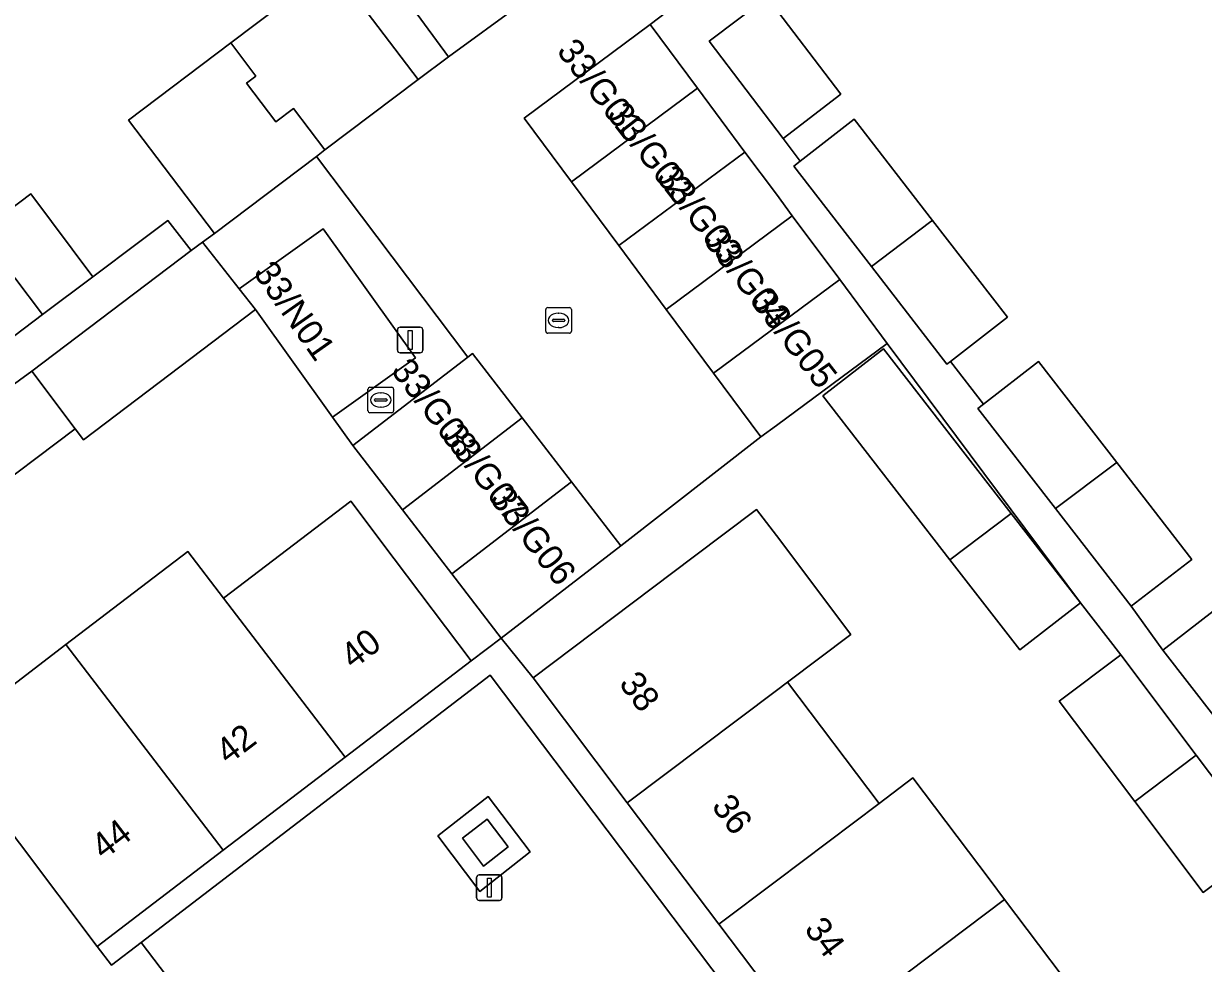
# Model space of a CAD drawing. Extents: x 160030 to 160839, y 385325 to 386450.
# Drawn here: x 160470.59 to 160516.69, y 385757.1 to 385793.85 of the extents above; entities that cross this region are included whole.
import ezdxf

# ---------------------------------------------------------------- set-up
doc = ezdxf.new("R2010")
doc.units = 0
for name, color, linetype in [('IMGEO_Erf', 7, 'Continuous'), ('IMGEO_Groenvoorziening', 7, 'Continuous'), ('IMGEO_Haag', 7, 'Continuous'), ('IMGEO_Kolk', 7, 'Continuous'), ('IMGEO_Lichtmast', 7, 'Continuous'), ('IMGEO_Muur', 7, 'Continuous'), ('IMGEO_Pand', 7, 'Continuous'), ('IMGEO_Pand_nummerreeks', 7, 'Continuous'), ('IMGEO_Rijbaan_lokaal_open', 7, 'Continuous'), ('IMGEO_Voetpad_open', 7, 'Continuous')]:
    doc.layers.add(name, color=color, linetype=linetype)

msp = doc.modelspace()

# ---------------------------------------------------------------- linework, layer by layer
at = {"layer": 'IMGEO_Erf'}
for points in [[(160468.603, 385785.493), (160470.862, 385787.192), (160473.297, 385783.955), (160475.124, 385785.329), (160476.218, 385786.152), (160477.138, 385784.981), (160477.57, 385785.309), (160478.044, 385785.644), (160474.69, 385790.075), (160478.681, 385793.096), (160482.649, 385796.098), (160486.002, 385791.667), (160487.19, 385792.547), (160483.901, 385797.037), (160486.719, 385799.102), (160489.929, 385801.455), (160490.826, 385800.268), (160493.729, 385802.359), (160496.074, 385799.103), (160508.743, 385808.52)], [(160499.635, 385794.882), (160502.525, 385791.089), (160500.268, 385789.357), (160500.937, 385788.476), (160503.047, 385790.108), (160506.103, 385786.157), (160509.032, 385782.369), (160506.801, 385780.643), (160508.094, 385778.972), (160510.244, 385780.635), (160513.3, 385776.683), (160516.229, 385772.896), (160513.863, 385771.066), (160515.108, 385769.357), (160517.474, 385771.187)], [(160519.089, 385761.69), (160516.678, 385759.877), (160514.003, 385763.434), (160511.053, 385767.357), (160513.464, 385769.17), (160511.883, 385771.204), (160504.325, 385781.345), (160500, 385778.136), (160499.395, 385777.687), (160493.925, 385773.425), (160489.247, 385769.824), (160490.491, 385768.265), (160496.752, 385772.986), (160499.229, 385774.854), (160500, 385773.832), (160502.915, 385769.966), (160500.437, 385768.098), (160504.012, 385763.356), (160505.339, 385764.356), (160508.349, 385760.363), (160508.921, 385759.603), (160512.502, 385754.856), (160516.163, 385750), (160521.55, 385753.862)]]:
    msp.add_lwpolyline(points, dxfattribs=at)
for points in [[(160483.455, 385777.348), (160482.656, 385778.46), (160479.645, 385782.667), (160472.929, 385777.574), (160472.594, 385778.011), (160468.825, 385775.17), (160467.445, 385777.001), (160466.738, 385776.449), (160468.109, 385774.63), (160463.414, 385771.091), (160467.371, 385765.845), (160472.236, 385769.572), (160477.003, 385773.215), (160478.4, 385771.387), (160483.367, 385775.183), (160485.07, 385772.924), (160488.079, 385768.931), (160489.247, 385769.824), (160487.316, 385772.332), (160485.386, 385774.84)], [(160511.883, 385771.204), (160509.509, 385769.367), (160506.785, 385772.885), (160501.819, 385779.3), (160504.193, 385781.138), (160509.182, 385774.693)], [(160488.816, 385768.376), (160500, 385753.542), (160502.67, 385750), (160507.583, 385743.483), (160508.598, 385744.248), (160504.914, 385749.135), (160504.262, 385750), (160501.334, 385753.883), (160500, 385755.653), (160497.754, 385758.631), (160494.175, 385763.378), (160490.491, 385768.265), (160489.247, 385769.824), (160488.079, 385768.931), (160483.153, 385765.167), (160478.386, 385761.524), (160473.462, 385757.762), (160474.015, 385757.029), (160475.179, 385757.921)]]:
    msp.add_lwpolyline(points, close=True, dxfattribs=at)
at = {"layer": 'IMGEO_Groenvoorziening'}
for points in [[(160488.409, 385759.92), (160490.379, 385761.459), (160488.741, 385763.631), (160486.772, 385762.092)], [(160488.557, 385760.908), (160489.518, 385761.659), (160488.699, 385762.745), (160487.738, 385761.994)], [(160489.518, 385761.659), (160488.557, 385760.908), (160487.738, 385761.994), (160488.699, 385762.745)]]:
    msp.add_lwpolyline(points, close=True, dxfattribs=at)
at = {"layer": 'IMGEO_Haag'}
msp.add_lwpolyline([(160488.557, 385760.908), (160489.518, 385761.659), (160488.699, 385762.745), (160487.738, 385761.994)], close=True, dxfattribs=at)
at = {"layer": 'IMGEO_Kolk'}
for p, q in [((160490.989, 385781.818), (160490.989, 385782.67)), ((160491.064, 385782.744), (160491.916, 385782.744)), ((160491.477, 385782.524), (160491.502, 385782.524)), ((160491.99, 385782.67), (160491.99, 385781.818)), ((160491.248, 385782.238), (160491.248, 385782.25)), ((160491.686, 385782.201), (160491.288, 385782.201)), ((160491.291, 385782.287), (160491.689, 385782.287)), ((160491.732, 385782.25), (160491.732, 385782.238)), ((160491.916, 385781.744), (160491.064, 385781.744)), ((160491.5, 385781.964), (160491.475, 385781.964)), ((160484.043, 385778.707), (160484.043, 385779.559)), ((160484.118, 385779.633), (160484.97, 385779.633)), ((160484.531, 385779.413), (160484.556, 385779.413)), ((160485.044, 385779.559), (160485.044, 385778.707)), ((160484.302, 385779.127), (160484.302, 385779.139)), ((160484.74, 385779.09), (160484.342, 385779.09)), ((160484.345, 385779.176), (160484.743, 385779.176)), ((160484.554, 385778.853), (160484.529, 385778.853)), ((160484.786, 385779.139), (160484.786, 385779.127)), ((160484.97, 385778.633), (160484.118, 385778.633))]:
    msp.add_line(p, q, dxfattribs=at)
for points in [[(160490.989, 385781.818), (160490.989, 385782.67)], [(160491.064, 385782.744), (160491.916, 385782.744)], [(160491.99, 385782.67), (160491.99, 385781.818)], [(160491.916, 385781.744), (160491.064, 385781.744)], [(160484.043, 385778.707), (160484.043, 385779.559)], [(160484.118, 385779.633), (160484.97, 385779.633)], [(160485.044, 385779.559), (160485.044, 385778.707)], [(160484.97, 385778.633), (160484.118, 385778.633)]]:
    msp.add_lwpolyline(points, dxfattribs=at)
for centre, radius, start, end in [((160491.066, 385782.668), 0.0765, 91.552, 178.448), ((160491.066, 385782.668), 0.0765, 91.552, 178.448), ((160491.914, 385782.668), 0.0765, 1.552, 88.448), ((160491.914, 385782.668), 0.0765, 1.552, 88.448), ((160491.288, 385782.247), 0.0403, 85.8775, 175.7526), ((160491.285, 385782.237), 0.0366, 178.938, 274.7102), ((160491.689, 385782.244), 0.043, 264.8664, 352.4533), ((160491.693, 385782.249), 0.0386, 1.7309, 96.639), ((160491.066, 385781.82), 0.0765, 181.552, 268.448), ((160491.066, 385781.82), 0.0765, 181.552, 268.448), ((160491.914, 385781.82), 0.0765, 271.552, 358.448), ((160491.914, 385781.82), 0.0765, 271.552, 358.448), ((160484.12, 385779.557), 0.0765, 91.552, 178.448), ((160484.12, 385779.557), 0.0765, 91.552, 178.448), ((160484.968, 385779.557), 0.0765, 1.552, 88.448), ((160484.968, 385779.557), 0.0765, 1.552, 88.448), ((160484.342, 385779.136), 0.0403, 85.8775, 175.7526), ((160484.339, 385779.126), 0.0366, 178.938, 274.7102), ((160484.743, 385779.133), 0.043, 264.8664, 352.4533), ((160484.747, 385779.138), 0.0386, 1.7309, 96.639), ((160484.12, 385778.709), 0.0765, 181.552, 268.448), ((160484.12, 385778.709), 0.0765, 181.552, 268.448), ((160484.968, 385778.709), 0.0765, 271.552, 358.448), ((160484.968, 385778.709), 0.0765, 271.552, 358.448)]:
    msp.add_arc(centre, radius, start, end, dxfattribs=at)
for centre, major_axis, ratio, start_param, end_param in [((160491.476, 385782.244), (-0.387, 0.002), 0.722429, 4.712389, 7.853982), ((160491.501, 385782.244), (-0.39, 0.002), 0.717154, 1.570796, 4.712389), ((160484.53, 385779.133), (-0.387, 0.002), 0.722429, 4.712389, 7.853982), ((160484.555, 385779.133), (-0.39, 0.002), 0.717154, 1.570796, 4.712389)]:
    msp.add_ellipse(centre, major_axis=major_axis, ratio=ratio, start_param=start_param, end_param=end_param, dxfattribs=at)
at = {"layer": 'IMGEO_Lichtmast'}
for p, q in [((160485.194, 385781.079), (160485.194, 385781.879)), ((160485.194, 385781.879), (160485.194, 385781.079)), ((160485.294, 385781.979), (160486.084, 385781.979)), ((160486.084, 385781.979), (160485.294, 385781.979)), ((160486.184, 385781.879), (160486.184, 385781.079)), ((160486.184, 385781.079), (160486.184, 385781.879)), ((160486.084, 385780.979), (160485.294, 385780.979)), ((160485.294, 385780.979), (160486.084, 385780.979)), ((160488.289, 385759.665), (160488.289, 385760.465)), ((160488.289, 385760.465), (160488.289, 385759.665)), ((160488.389, 385760.565), (160489.179, 385760.565)), ((160489.179, 385760.565), (160488.389, 385760.565)), ((160489.279, 385760.465), (160489.279, 385759.665)), ((160489.279, 385759.665), (160489.279, 385760.465)), ((160489.179, 385759.565), (160488.389, 385759.565)), ((160488.389, 385759.565), (160489.179, 385759.565))]:
    msp.add_line(p, q, dxfattribs=at)
for points in [[(160485.614, 385781.854), (160485.764, 385781.854), (160485.764, 385781.104), (160485.614, 385781.104), (160485.614, 385781.854)], [(160488.709, 385760.44), (160488.859, 385760.44), (160488.859, 385759.69), (160488.709, 385759.69), (160488.709, 385760.44)]]:
    msp.add_lwpolyline(points, dxfattribs=at)
for centre, start, end in [((160485.294, 385781.879), 90, 180), ((160485.294, 385781.879), 90, 180), ((160486.084, 385781.879), 0, 90), ((160486.084, 385781.879), 360, 90), ((160485.294, 385781.079), 180, 270), ((160485.294, 385781.079), 180, 270), ((160486.084, 385781.079), 270, 0), ((160486.084, 385781.079), 270, 0), ((160488.389, 385760.465), 90, 180), ((160488.389, 385760.465), 90, 180), ((160489.179, 385760.465), 0, 90), ((160489.179, 385760.465), 360, 90), ((160488.389, 385759.665), 180, 270), ((160488.389, 385759.665), 180, 270), ((160489.179, 385759.665), 270, 0), ((160489.179, 385759.665), 270, 0)]:
    msp.add_arc(centre, 0.1, start, end, dxfattribs=at)
at = {"layer": 'IMGEO_Muur'}
msp.add_lwpolyline([(160493.925, 385773.425), (160499.395, 385777.687)], dxfattribs=at)
at = {"layer": 'IMGEO_Pand'}
for points in [[(160490.009, 385794.612), (160486.719, 385799.102), (160483.901, 385797.037), (160487.19, 385792.547)], [(160486.002, 385791.667), (160482.649, 385796.098), (160478.681, 385793.096), (160479.661, 385791.799), (160479.298, 385791.524), (160480.438, 385790.015), (160481.13, 385790.537), (160482.358, 385788.909)], [(160499.635, 385794.882), (160497.373, 385793.16), (160500.268, 385789.357), (160502.525, 385791.089)], [(160495.073, 385793.816), (160490.143, 385790.158), (160491.993, 385787.664), (160496.923, 385791.322)], [(160482.358, 385788.909), (160481.13, 385790.537), (160480.438, 385790.015), (160479.298, 385791.524), (160479.661, 385791.799), (160478.681, 385793.096), (160474.69, 385790.075), (160478.044, 385785.644), (160482.029, 385788.66)], [(160496.923, 385791.322), (160491.993, 385787.664), (160493.844, 385785.17), (160498.774, 385788.828)], [(160503.047, 385790.108), (160500.937, 385788.476), (160500.681, 385788.278), (160503.714, 385784.357), (160506.033, 385786.111), (160506.103, 385786.157)], [(160500, 385787.175), (160498.774, 385788.828), (160493.844, 385785.17), (160495.694, 385782.676), (160500.624, 385786.333)], [(160468.603, 385785.493), (160468.772, 385785.27), (160468.439, 385785.019), (160469.623, 385783.448), (160470.237, 385783.911), (160471.324, 385782.471), (160473.297, 385783.955), (160470.862, 385787.192)], [(160500.624, 385786.333), (160495.694, 385782.676), (160497.544, 385780.182), (160502.475, 385783.839)], [(160482.29, 385785.83), (160479.006, 385783.48), (160479.645, 385782.667), (160482.656, 385778.46), (160485.902, 385780.783)], [(160506.103, 385786.157), (160506.033, 385786.111), (160503.714, 385784.357), (160506.666, 385780.539), (160506.801, 385780.643), (160509.032, 385782.369)], [(160468.603, 385785.493), (160466.716, 385784.074), (160469.15, 385780.836), (160471.324, 385782.471), (160470.237, 385783.911), (160469.623, 385783.448), (160468.439, 385785.019), (160468.772, 385785.27)], [(160479.645, 385782.667), (160479.006, 385783.48), (160477.57, 385785.309), (160477.138, 385784.981), (160470.904, 385780.254), (160472.594, 385778.011), (160472.929, 385777.574)], [(160500, 385778.136), (160504.325, 385781.345), (160502.475, 385783.839), (160497.544, 385780.182), (160499.395, 385777.687)], [(160509.182, 385774.693), (160504.193, 385781.138), (160501.819, 385779.3), (160506.785, 385772.885)], [(160488.133, 385780.949), (160487.946, 385780.805), (160483.455, 385777.348), (160485.386, 385774.84), (160490.064, 385778.441)], [(160472.594, 385778.011), (160470.904, 385780.254), (160467.084, 385777.48), (160467.445, 385777.001), (160468.825, 385775.17)], [(160510.244, 385780.635), (160508.094, 385778.972), (160507.878, 385778.805), (160510.911, 385774.884), (160513.218, 385776.629), (160513.3, 385776.683)], [(160490.064, 385778.441), (160485.386, 385774.84), (160487.316, 385772.332), (160491.994, 385775.933)], [(160510.911, 385774.884), (160513.863, 385771.066), (160516.229, 385772.896), (160513.3, 385776.683), (160513.218, 385776.629)], [(160493.925, 385773.425), (160491.994, 385775.933), (160487.316, 385772.332), (160489.247, 385769.824)], [(160488.079, 385768.931), (160485.07, 385772.924), (160483.367, 385775.183), (160478.4, 385771.387), (160483.153, 385765.167)], [(160502.915, 385769.966), (160500, 385773.832), (160499.229, 385774.854), (160496.752, 385772.986), (160490.491, 385768.265), (160494.175, 385763.378), (160500, 385767.769), (160500.437, 385768.098)], [(160506.785, 385772.885), (160509.509, 385769.367), (160511.883, 385771.204), (160509.182, 385774.693)], [(160477.003, 385773.215), (160472.236, 385769.572), (160478.386, 385761.524), (160483.153, 385765.167), (160478.4, 385771.387)], [(160520.404, 385767.147), (160520.533, 385767.232), (160517.474, 385771.187), (160515.108, 385769.357), (160518.141, 385765.435)], [(160467.371, 385765.845), (160473.462, 385757.762), (160478.386, 385761.524), (160472.236, 385769.572)], [(160516.411, 385765.25), (160513.464, 385769.17), (160511.053, 385767.357), (160514.003, 385763.434)], [(160500.437, 385768.098), (160500, 385767.769), (160494.175, 385763.378), (160497.754, 385758.631), (160500, 385760.327), (160504.012, 385763.356)], [(160514.003, 385763.434), (160516.678, 385759.877), (160519.089, 385761.69), (160516.411, 385765.25)], [(160504.012, 385763.356), (160500, 385760.327), (160497.754, 385758.631), (160500, 385755.653), (160501.334, 385753.883), (160508.921, 385759.603), (160508.349, 385760.363), (160505.339, 385764.356)], [(160508.921, 385759.603), (160501.334, 385753.883), (160504.262, 385750), (160504.914, 385749.135), (160506.062, 385750), (160512.502, 385754.856)]]:
    msp.add_lwpolyline(points, close=True, dxfattribs=at)
at = {"layer": 'IMGEO_Rijbaan_lokaal_open'}
msp.add_lwpolyline([(160520.707, 385813.05), (160518.783, 385815.985), (160508.743, 385808.52), (160496.074, 385799.103), (160493.948, 385797.571), (160490.009, 385794.612), (160487.19, 385792.547), (160486.002, 385791.667), (160482.358, 385788.909), (160482.029, 385788.66), (160487.946, 385780.805), (160488.133, 385780.949), (160490.064, 385778.441), (160491.994, 385775.933), (160493.925, 385773.425), (160499.395, 385777.687), (160497.544, 385780.182), (160495.694, 385782.676), (160493.844, 385785.17), (160491.993, 385787.664), (160490.143, 385790.158), (160495.073, 385793.816), (160500, 385797.582)], close=True, dxfattribs=at)
at = {"layer": 'IMGEO_Voetpad_open'}
for points in [[(160500, 385797.582), (160495.073, 385793.816), (160496.923, 385791.322), (160498.774, 385788.828), (160500, 385787.175), (160500.624, 385786.333), (160502.475, 385783.839), (160504.325, 385781.345), (160511.883, 385771.204), (160513.464, 385769.17), (160516.411, 385765.25), (160519.089, 385761.69)], [(160518.141, 385765.435), (160515.108, 385769.357), (160513.863, 385771.066), (160510.911, 385774.884), (160507.878, 385778.805), (160508.094, 385778.972), (160506.801, 385780.643), (160506.666, 385780.539), (160503.714, 385784.357), (160500.681, 385788.278), (160500.937, 385788.476), (160500.268, 385789.357), (160497.373, 385793.16), (160499.635, 385794.882)], [(160481.191, 385750), (160475.179, 385757.921), (160474.015, 385757.029), (160473.462, 385757.762), (160467.371, 385765.845), (160463.414, 385771.091), (160461.6, 385773.499), (160460.78, 385774.579), (160459.045, 385776.888), (160457.798, 385778.545), (160454.488, 385782.937), (160449.109, 385790.064), (160447.999, 385791.331)]]:
    msp.add_lwpolyline(points, dxfattribs=at)
for points in [[(160482.29, 385785.83), (160485.902, 385780.783), (160482.656, 385778.46), (160483.455, 385777.348), (160487.946, 385780.805), (160482.029, 385788.66), (160478.044, 385785.644), (160477.57, 385785.309), (160479.006, 385783.48)], [(160470.904, 385780.254), (160477.138, 385784.981), (160476.218, 385786.152), (160475.124, 385785.329), (160473.297, 385783.955), (160471.324, 385782.471), (160469.15, 385780.836), (160465.818, 385778.364), (160460.78, 385774.579), (160461.6, 385773.499), (160466.358, 385776.953), (160466.738, 385776.449), (160467.445, 385777.001), (160467.084, 385777.48)], [(160502.67, 385750), (160500, 385753.542), (160488.816, 385768.376), (160475.179, 385757.921), (160481.191, 385750), (160491.322, 385736.651), (160497.673, 385728.329), (160500, 385730.099), (160503.352, 385732.686), (160500.764, 385735.999), (160508.606, 385742.125), (160507.583, 385743.483)], [(160488.409, 385759.92), (160486.772, 385762.092), (160488.741, 385763.631), (160490.379, 385761.459)]]:
    msp.add_lwpolyline(points, close=True, dxfattribs=at)

# ---------------------------------------------------------------- texts
at = {"layer": 'IMGEO_Pand_nummerreeks'}
for s, rotation, p in [('33/G01', 307.8682, (160491.385, 385792.765)), ('33/G02', 307.8682, (160493.342, 385790.285)), ('33/G03', 307.8682, (160495.272, 385787.815)), ('33/G04', 307.8682, (160497.121, 385785.35)), ('33/N01', 305.0763, (160479.531, 385784.111)), ('33/G05', 307.8682, (160498.97, 385782.961)), ('33/G08', 307.8682, (160484.91, 385780.265)), ('33/G07', 307.8682, (160486.874, 385777.723)), ('33/G06', 307.8682, (160488.764, 385775.255)), ('40', 37.3838, (160483.459, 385768.573)), ('38', 307.0135, (160493.818, 385768.037)), ('42', 37.3838, (160478.582, 385764.846)), ('36', 307.0135, (160497.438, 385763.237)), ('44', 37.3838, (160473.711, 385761.125)), ('34', 307.0135, (160501.059, 385758.433))]:
    msp.add_text(s, height=1, rotation=rotation, dxfattribs=at).set_placement(p)

doc.saveas('drawing.dxf')
